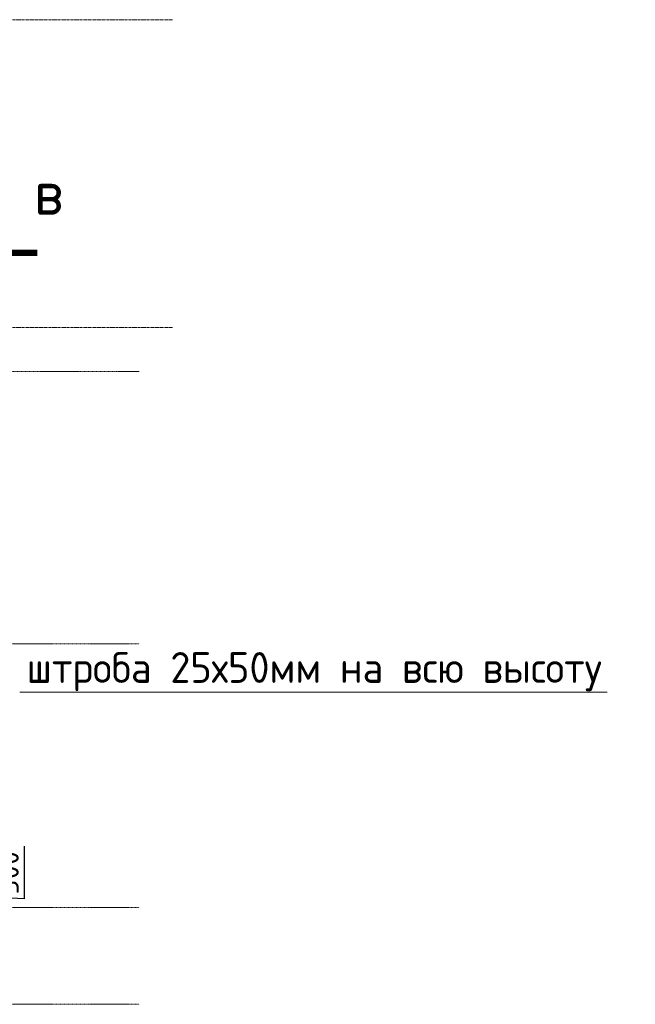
# Model space of a CAD drawing. Header units: millimetres. Extents: x 247266 to 730847, y -636031 to 10052.
# Tile 323 of 330: x 576264 to 583271, y -74931 to -63731. Entities that reach past the tile are written whole.
import ezdxf

# ---------------------------------------------------------------- set-up
doc = ezdxf.new("R2010")
doc.units = ezdxf.units.MM
doc.linetypes.add('______5', pattern=[1100, 800, -100, 100, -100])
doc.linetypes.add('осевая', pattern=[50.8, 31.75, -6.35, 6.35, -6.35])
for name, color, linetype, lineweight in [('Надписи', 7, 'Continuous', 18), ('Оси', 7, '______5', 18), ('Узлы', 7, 'Continuous', 0)]:
    doc.layers.add(name, color=color, linetype=linetype, lineweight=lineweight)
doc.layers.add('РАЗМЕРЫ', color=7, linetype='Continuous')
doc.styles.add('GOST-2.304_Type-B', font='GOST_Common.ttf')
doc.dimstyles.new('СПДС', dxfattribs={"dimscale": 100, "dimtxt": 2.5, "dimasz": 2.5, "dimexe": 1.25, "dimexo": 0, "dimtad": 1, "dimdec": 0, "dimtxsty": 'GOST-2.304_Type-B', "dimblk": 'ARCHTICK', "dimcen": 2.5, "dimdle": 2, "dimadec": 0, "dimazin": 2, "dimtfac": 0.75, "dimtdec": 0, "dimtmove": 1, "dimatfit": 3, "dimfxl": 1, "dimtolj": 1, "dimarcsym": 1})

# ---------------------------------------------------------------- blocks, each defined once
blk = doc.blocks.new('_ArchTick')
at = {"color": 0, "linetype": 'ByBlock', "const_width": 0.15}
blk.add_lwpolyline([(-0.5, -0.5), (0.5, 0.5)], dxfattribs=at)
blk = doc.blocks.new('*D2788')
at = {"layer": 'DEFPOINTS', "color": 0, "ltscale": 100}
for p in [(573867, -73531), (575258, -73531), (574476, -73831)]:
    blk.add_point(p, dxfattribs=at)
at = {"layer": 'РАЗМЕРЫ', "color": 0, "lineweight": -2}
for p, q in [((576316, -73132), (576316, -73732)), ((575258, -74031), (575258, -73331)), ((573867, -73531), (575383, -73531)), ((576316, -73732), (575258, -73681)), ((574476, -73831), (575383, -73831))]:
    blk.add_line(p, q, dxfattribs=at)
at = {"layer": 'РАЗМЕРЫ', "color": 0, "lineweight": -2, "ltscale": 100, "xscale": 250, "yscale": 250, "zscale": 250}
for p, rotation in [((575258, -73531), 90), ((575258, -73831), 270)]:
    blk.add_blockref('_ArchTick', p, dxfattribs=dict(at, rotation=rotation))
at = {"layer": 'РАЗМЕРЫ', "color": 0, "lineweight": 0, "ltscale": 100, "insert": (576128, -73432), "char_height": 250, "attachment_point": 5, "rotation": 90, "style": 'GOST-2.304_Type-B'}
blk.add_mtext('\\A1;300', dxfattribs=at)

msp = doc.modelspace()

# ---------------------------------------------------------------- linework, layer by layer
at = {"layer": 'Надписи', "lineweight": 15, "ltscale": 0.3}
msp.add_line((576265.77, -71379.49, 360), (582948.73, -71379.49, 360), dxfattribs=at)
at = {"layer": 'Оси', "linetype": 'осевая', "lineweight": 0, "transparency": 33554687}
for p, q in [((563434.9, -63730.89), (578008.21, -63730.89)), ((563434.9, -67230.89), (578008.21, -67230.89))]:
    msp.add_line(p, q, dxfattribs=at)
at = {"layer": 'Оси', "linetype": 'осевая', "lineweight": 0, "ltscale": 0.3, "transparency": 33554687}
for p, q in [((563844.37, -67730.89), (577624.57, -67730.89)), ((563479.93, -70830.89), (577624.57, -70830.89)), ((563479.93, -73830.89), (577624.57, -73830.89)), ((563479.93, -74930.89), (577624.57, -74930.89))]:
    msp.add_line(p, q, dxfattribs=at)
at = {"layer": 'Узлы', "linetype": 'Continuous', "lineweight": 0, "const_width": 70, "elevation": 560}
msp.add_lwpolyline([(576464.32, -66383.59), (575464.32, -66383.59)], dxfattribs=at)

# ---------------------------------------------------------------- texts
at = {"layer": 'Надписи', "ltscale": 0.3, "insert": (579614.22, -70924.49, 360), "char_height": 350, "attachment_point": 2, "style": 'GOST-2.304_Type-B'}
msp.add_mtext('штроба 25х50мм на всю высоту', dxfattribs=at)
at = {"layer": 'Узлы', "linetype": 'Continuous', "lineweight": 0, "insert": (576594.32, -65698.59, 560), "char_height": 500, "attachment_point": 5, "style": 'GOST-2.304_Type-B'}
msp.add_mtext_dynamic_manual_height_columns('в', width=723.8798, gutter_width=25, heights=[0], dxfattribs=at)

# ---------------------------------------------------------------- dimensions: what is measured, and where the dimension line sits
at = {"layer": 'РАЗМЕРЫ', "lineweight": 0}
dim = msp.add_linear_dim(base=(575258.32, -73530.89, 560), p1=(574476.32, -73830.89, 560), p2=(573867.1, -73530.89, 200), angle=90, dimstyle='СПДС', dxfattribs=at)
dim.commit()
dim.dimension.update_dxf_attribs({"geometry": '*D2788', "text_midpoint": (576315.82, -73669.56, 560), "dimtype": 160})

doc.saveas('drawing.dxf')
